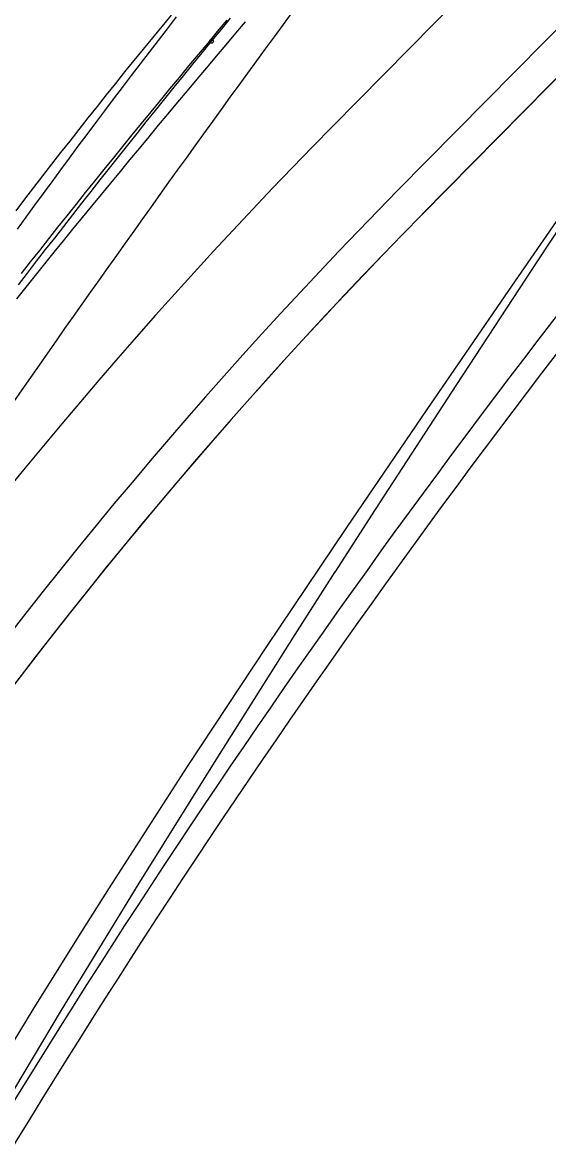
# Model space of a CAD drawing. Extents: x -14 to 1565148, y -25 to 642856.
# Drawn here: x 1564850.59 to 1564862.11, y 636371.77 to 636396.17 of the extents above; entities that cross this region are included whole.
import ezdxf

# ---------------------------------------------------------------- set-up
doc = ezdxf.new("R2010")
doc.units = 0
for name, color, linetype in [('DR_P_Erosion_Control', 7, 'Continuous'), ('GE_X_Alignment', 7, 'Continuous'), ('MT_P_Drums', 7, 'Continuous'), ('PM_P_Edge_Line', 7, 'Continuous'), ('PV_P_EOP', 7, 'Continuous'), ('PV_P_Saw_Cut_Line', 7, 'Continuous'), ('PV_X_EOP', 7, 'Continuous'), ('TR_Turning_Path23', 7, 'Continuous'), ('TR_Turning_Path25', 7, 'Continuous'), ('TR_Turning_Path27', 7, 'Continuous')]:
    doc.layers.add(name, color=color, linetype=linetype)

msp = doc.modelspace()

# ---------------------------------------------------------------- linework, layer by layer
at = {"layer": 'DR_P_Erosion_Control'}
for points in [[(1564881.797, 636423.669), (1564881.056, 636422.169), (1564879.753, 636419.643), (1564878.375, 636417.097), (1564876.929, 636414.536), (1564875.42, 636411.964), (1564873.856, 636409.383), (1564872.243, 636406.795), (1564870.591, 636404.205), (1564868.91, 636401.614), (1564867.196, 636399.006), (1564865.443, 636396.355), (1564863.665, 636393.674), (1564861.876, 636390.969), (1564860.089, 636388.247), (1564858.31, 636385.512), (1564857.426, 636384.14)], [(1564869.818, 636402.932), (1564868.418, 636400.823), (1564866.638, 636398.183), (1564864.84, 636395.547), (1564863.034, 636392.919), (1564861.23, 636390.302), (1564859.441, 636387.7), (1564857.681, 636385.119), (1564855.931, 636382.517), (1564854.196, 636379.887), (1564852.489, 636377.238), (1564851.986, 636376.443)], [(1564857.43, 636384.145), (1564856.553, 636382.776), (1564854.82, 636380.037), (1564853.115, 636377.298), (1564851.44, 636374.558), (1564849.797, 636371.817), (1564848.191, 636369.076), (1564846.624, 636366.336), (1564845.1, 636363.598), (1564843.622, 636360.862), (1564842.187, 636358.119), (1564841.209, 636356.192)], [(1564851.992, 636376.453), (1564850.819, 636374.575), (1564849.184, 636371.89), (1564847.595, 636369.201), (1564846.055, 636366.506), (1564844.565, 636363.806), (1564843.133, 636361.112), (1564842.164, 636359.227)]]:
    msp.add_lwpolyline(points, dxfattribs=at)
at = {"layer": 'GE_X_Alignment'}
msp.add_lwpolyline([(1564859.341, 636391.968), (1564876.085, 636408.937), (1564877.687, 636407.356)], dxfattribs=at)
for centre, radius, end in [((1565016.489, 636270.393), 195, 155.06295), ((1564935.682, 636316.638), 107.25, 176.95365)]:
    msp.add_arc(centre, radius, 135.38222, end, dxfattribs=at)
at = {"layer": 'MT_P_Drums'}
for points in [[(1564854.729, 636395.753), (1564854.936, 636396.006), (1564855.143, 636396.259)], [(1564850.506, 636390.429), (1564850.703, 636390.684), (1564850.9, 636390.94), (1564851.098, 636391.195), (1564851.296, 636391.45), (1564851.494, 636391.705), (1564851.693, 636391.959), (1564851.893, 636392.214), (1564852.093, 636392.468), (1564852.293, 636392.722), (1564852.494, 636392.975), (1564852.695, 636393.229), (1564852.897, 636393.482), (1564853.099, 636393.735), (1564853.301, 636393.988), (1564853.504, 636394.241), (1564853.707, 636394.493), (1564853.911, 636394.746), (1564854.115, 636394.998), (1564854.319, 636395.25), (1564854.524, 636395.501), (1564854.729, 636395.753)]]:
    msp.add_lwpolyline(points, dxfattribs=at)
msp.add_circle((1564854.729, 636395.753), 0.0417, dxfattribs=at)
msp.add_circle((1564854.729, 636395.753), 0.0417, dxfattribs=at)
msp.add_arc((1564921.89, 636330.169), 101.22, 129.21105, 150.71237, dxfattribs=at)
at = {"layer": 'PM_P_Edge_Line'}
msp.add_lwpolyline([(1564853.846, 636396.325), (1564853.641, 636396.078), (1564853.437, 636395.83), (1564853.233, 636395.581), (1564853.03, 636395.331), (1564852.827, 636395.082), (1564852.625, 636394.831), (1564852.424, 636394.58), (1564852.223, 636394.329), (1564852.023, 636394.077), (1564851.823, 636393.824), (1564851.624, 636393.571), (1564851.426, 636393.318), (1564851.228, 636393.064), (1564851.03, 636392.809), (1564850.834, 636392.554), (1564850.638, 636392.299), (1564850.442, 636392.042)], dxfattribs=at)
msp.add_arc((1564943.308, 636324.489), 120.217, 121.77042, 146.71209, dxfattribs=at)
at = {"layer": 'PV_P_EOP'}
for p, q in [((1564893.355, 636427.506), (1564858.807, 636392.494)), ((1564876.085, 636408.937), (1564859.341, 636391.967))]:
    msp.add_line(p, q, dxfattribs=at)
for centre, radius, end in [((1565016.489, 636270.393), 195, 155.06295), ((1565016.489, 636270.393), 194.5, 155.06295), ((1564935.682, 636316.638), 108, 176.99233), ((1564935.682, 636316.638), 107.25, 176.99233)]:
    msp.add_arc(centre, radius, 135.38222, end, dxfattribs=at)
at = {"layer": 'PV_P_Saw_Cut_Line'}
msp.add_lwpolyline([(1564850.57, 636390.672), (1564850.768, 636390.926), (1564850.967, 636391.179), (1564851.167, 636391.432), (1564851.368, 636391.685), (1564851.569, 636391.938), (1564851.77, 636392.191), (1564851.972, 636392.443), (1564852.175, 636392.696), (1564852.379, 636392.948), (1564852.583, 636393.2), (1564852.787, 636393.452), (1564852.992, 636393.704), (1564853.198, 636393.956), (1564853.404, 636394.208), (1564853.61, 636394.459), (1564853.817, 636394.71), (1564854.025, 636394.962), (1564854.233, 636395.213), (1564854.442, 636395.464), (1564854.651, 636395.715), (1564854.86, 636395.965), (1564855.07, 636396.216)], dxfattribs=at)
msp.add_arc((1564919.769, 636338.45), 94.827, 133.7745, 157.54664, dxfattribs=at)
at = {"layer": 'PV_X_EOP'}
msp.add_line((1564891.931, 636428.911), (1564857.379, 636393.895), dxfattribs=at)
msp.add_arc((1564935.678, 636316.634), 110, 135.38222, 176.99004, dxfattribs=at)
at = {"layer": 'TR_Turning_Path23'}
msp.add_lwpolyline([(1564850.483, 636391.647), (1564850.67, 636391.906), (1564850.859, 636392.165), (1564851.048, 636392.423), (1564851.238, 636392.682), (1564851.428, 636392.94), (1564851.619, 636393.198), (1564851.811, 636393.456), (1564852.003, 636393.714), (1564852.196, 636393.972), (1564852.39, 636394.23), (1564852.584, 636394.487), (1564852.779, 636394.744), (1564852.974, 636395.001), (1564853.17, 636395.258), (1564853.367, 636395.515), (1564853.564, 636395.772), (1564853.762, 636396.028), (1564853.96, 636396.285)], dxfattribs=at)
msp.add_arc((1564930.463, 636336.219), 104.927, 128.03394, 154.75771, dxfattribs=at)
at = {"layer": 'TR_Turning_Path25'}
msp.add_lwpolyline([(1564850.465, 636390.123), (1564850.669, 636390.377), (1564850.873, 636390.63), (1564851.078, 636390.884), (1564851.284, 636391.137), (1564851.489, 636391.39), (1564851.696, 636391.643), (1564851.903, 636391.896), (1564852.11, 636392.148), (1564852.317, 636392.401), (1564852.525, 636392.653), (1564852.734, 636392.906), (1564852.942, 636393.158), (1564853.152, 636393.41), (1564853.361, 636393.662), (1564853.571, 636393.915), (1564853.781, 636394.166), (1564853.992, 636394.418), (1564854.203, 636394.67), (1564854.414, 636394.922), (1564854.625, 636395.173), (1564854.837, 636395.425), (1564855.049, 636395.677), (1564855.262, 636395.928), (1564855.474, 636396.179)], dxfattribs=at)
msp.add_arc((1564940.689, 636314.867), 124.922, 128.00393, 166.21829, dxfattribs=at)
at = {"layer": 'TR_Turning_Path27'}
msp.add_lwpolyline([(1564850.401, 636387.865), (1564850.587, 636388.132), (1564850.773, 636388.4), (1564850.96, 636388.667), (1564851.147, 636388.934), (1564851.334, 636389.202), (1564851.521, 636389.469), (1564851.709, 636389.736), (1564851.897, 636390.003), (1564852.086, 636390.27), (1564852.274, 636390.537), (1564852.463, 636390.803), (1564852.652, 636391.07), (1564852.842, 636391.336), (1564853.032, 636391.603), (1564853.222, 636391.869), (1564853.413, 636392.135), (1564853.603, 636392.401), (1564853.794, 636392.668), (1564853.985, 636392.933), (1564854.177, 636393.199), (1564854.369, 636393.465), (1564854.561, 636393.731), (1564854.753, 636393.997), (1564854.946, 636394.262), (1564855.138, 636394.528), (1564855.331, 636394.793), (1564855.525, 636395.058), (1564855.718, 636395.323), (1564855.912, 636395.589), (1564856.106, 636395.854), (1564856.3, 636396.119), (1564856.495, 636396.384)], dxfattribs=at)
msp.add_arc((1564931.179, 636324.092), 114.429, 128.5803, 162.56557, dxfattribs=at)

doc.saveas('drawing.dxf')
